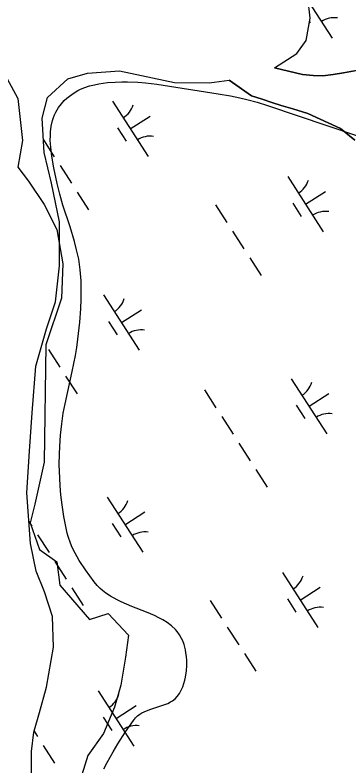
# Model space of a CAD drawing. Extents: x 3937982 to 3958556, y 219448 to 241894.
# Drawn here: x 3949675 to 3949928, y 229001 to 229572 of the extents above; entities that cross this region are included whole.
import ezdxf

# ---------------------------------------------------------------- set-up
doc = ezdxf.new("R2010")
doc.units = 0
for name, color, linetype in [('V-RIVR-EDGE', 7, 'Continuous'), ('V-SITE-VEGE', 7, 'Continuous'), ('V-TOPO-SHOR', 7, 'Continuous'), ('V-WETL-SWMP', 7, 'Continuous')]:
    doc.layers.add(name, color=color, linetype=linetype)

msp = doc.modelspace()

# ---------------------------------------------------------------- linework, layer by layer
at = {"layer": 'V-RIVR-EDGE'}
msp.add_lwpolyline([(3949668.248, 229523.99), (3949676.559, 229508.557), (3949680.12, 229476.502), (3949676.559, 229456.319), (3949684.869, 229445.634), (3949696.741, 229427.826), (3949706.239, 229408.831), (3949710.988, 229382.712), (3949709.801, 229356.594), (3949697.929, 229320.977), (3949696.741, 229231.936), (3949689.618, 229199.881), (3949686.056, 229185.635), (3949693.18, 229165.452), (3949706.239, 229155.955), (3949708.613, 229138.146), (3949731.17, 229112.028), (3949745.417, 229116.777), (3949760.851, 229100.156), (3949758.476, 229083.535), (3949754.915, 229062.165), (3949750.166, 229045.544), (3949741.855, 229025.361), (3949729.983, 229008.74), (3949721.673, 228982.622)], dxfattribs=at)
at = {"layer": 'V-SITE-VEGE'}
for points in [[(3949708.507, 229219.765), (3949708.208, 229230.156), (3949708.273, 229237.933), (3949708.49, 229243.747), (3949709.092, 229252.433), (3949710.028, 229261.067), (3949711.241, 229269.105), (3949712.545, 229276.126), (3949717.905, 229300.667), (3949720.41, 229312.961), (3949721.462, 229319.124), (3949722.321, 229325.3), (3949723.728, 229338.422), (3949724.473, 229348.342), (3949724.79, 229355.795), (3949724.868, 229361.38), (3949724.682, 229369.724), (3949724.078, 229378.004), (3949723.56, 229382.202), (3949722.916, 229386.116), (3949721.358, 229393.411), (3949719.691, 229399.755), (3949716.326, 229410.794), (3949710.991, 229427.301), (3949708.56, 229435.575), (3949706.516, 229443.886), (3949703.997, 229455.668), (3949702.406, 229464.667), (3949701.623, 229471.452), (3949701.369, 229476.541), (3949701.41, 229480.346), (3949701.589, 229483.191), (3949702.119, 229487.436), (3949703.004, 229491.649), (3949703.712, 229493.99), (3949704.554, 229496.13), (3949705.49, 229498.084), (3949707.604, 229501.592), (3949709.797, 229504.476), (3949711.952, 229506.839), (3949713.997, 229508.773), (3949715.896, 229510.354), (3949719.427, 229512.856), (3949722.22, 229514.489), (3949724.385, 229515.57), (3949727.711, 229516.942), (3949731.102, 229518.003), (3949734.817, 229518.892), (3949738.311, 229519.582), (3949744.883, 229520.524), (3949750.648, 229521.005), (3949755.701, 229521.185), (3949760.123, 229521.179), (3949767.85, 229520.839), (3949773.631, 229520.35), (3949782.257, 229519.31), (3949828.911, 229512.094), (3949838.399, 229510.366), (3949845.469, 229508.891), (3949850.742, 229507.667), (3949858.58, 229505.586), (3949866.326, 229503.177), (3949934.817, 229480.119)], [(3949742.01, 228998.579), (3949744.449, 229003.343), (3949749.033, 229011.561), (3949752.69, 229017.633), (3949758.457, 229026.606), (3949764.468, 229035.424), (3949765.982, 229037.274), (3949767.61, 229038.779), (3949769.298, 229040.012), (3949770.999, 229041.032), (3949774.44, 229042.664), (3949777.635, 229043.864), (3949787.611, 229047.151), (3949790.603, 229048.358), (3949792.694, 229049.394), (3949794.154, 229050.268), (3949796.141, 229051.768), (3949797.836, 229053.541), (3949799.508, 229055.927), (3949800.878, 229058.417), (3949801.99, 229060.955), (3949802.879, 229063.48), (3949803.575, 229065.954), (3949804.107, 229068.356), (3949804.793, 229073.007), (3949805.056, 229077.173), (3949805.025, 229080.833), (3949804.793, 229084.007), (3949804.435, 229086.743), (3949804.007, 229089.084), (3949802.983, 229093.022), (3949801.99, 229095.808), (3949801.117, 229097.778), (3949799.602, 229100.516), (3949797.836, 229102.953), (3949796.409, 229104.553), (3949793.351, 229107.385), (3949790.169, 229109.765), (3949786.947, 229111.788), (3949783.748, 229113.535), (3949780.619, 229115.065), (3949774.493, 229117.729), (3949763.379, 229122.151), (3949755.134, 229125.668), (3949752.144, 229127.109), (3949747.126, 229129.87), (3949743.591, 229132.186), (3949741.097, 229134.091), (3949739.327, 229135.623), (3949736.853, 229138.105), (3949734.615, 229140.833), (3949727.973, 229150.033), (3949723.308, 229157.147), (3949720.15, 229162.654), (3949718.044, 229166.9), (3949716.641, 229170.158), (3949714.868, 229175.174), (3949714.145, 229177.744), (3949713.541, 229180.363), (3949711.679, 229190.427), (3949710.368, 229199.271), (3949709.469, 229207.026), (3949708.875, 229213.82), (3949708.507, 229219.765)]]:
    msp.add_lwpolyline(points, dxfattribs=at)
at = {"layer": 'V-TOPO-SHOR'}
for points in [[(3949871.739, 229531.845), (3949892.982, 229526.824), (3949901.168, 229525.966), (3949908.328, 229525.74), (3949916.379, 229526.67), (3949924.044, 229527.854), (3949932.601, 229529.425), (3949938.475, 229531.366), (3949948.686, 229535.118), (3949957.621, 229538.354), (3949965.537, 229540.945), (3949974.218, 229543.283), (3949985.333, 229545.249), (3949995.049, 229545.29), (3950006.306, 229543.423), (3950018.852, 229539.513), (3950030.248, 229535.599), (3950049.585, 229527.884), (3950057.271, 229524.466), (3950064.959, 229520.28), (3950072.27, 229514.558), (3950077.796, 229508.064), (3950083.975, 229498.375), (3950088.745, 229489.19)], [(3949869.813, 229505.297), (3949862.258, 229507.822), (3949854.32, 229510.472), (3949837.187, 229522.367)], [(3949932.834, 229476.805), (3949921.929, 229485.708), (3949897.078, 229497.105), (3949885.558, 229500.509), (3949876.852, 229503.155), (3949869.813, 229505.297)]]:
    msp.add_lwpolyline(points, dxfattribs=at)
at = {"layer": 'V-WETL-SWMP'}
for p, q in [((3949898.784, 229569.666), (3949896.762, 229587.926)), ((3949897.354, 229582.584), (3949915.543, 229554.325)), ((3949895.749, 229552.55), (3949898.784, 229569.666)), ((3949898.289, 229566.875), (3949898.772, 229566.125)), ((3949888.794, 229542.803), (3949895.749, 229552.55)), ((3949871.739, 229531.846), (3949888.794, 229542.803)), ((3949892.983, 229526.824), (3949871.739, 229531.846)), ((3949932.602, 229529.424), (3949924.044, 229527.853)), ((3949901.168, 229525.965), (3949892.983, 229526.824)), ((3949908.328, 229525.74), (3949901.168, 229525.965)), ((3949916.378, 229526.67), (3949908.328, 229525.74)), ((3949924.044, 229527.853), (3949916.378, 229526.67)), ((3949748.614, 229506.338), (3949775.676, 229464.295)), ((3949762.145, 229485.317), (3949777.281, 229495.059)), ((3949752.41, 229486.186), (3949758.905, 229476.096)), ((3949696.101, 229477), (3949704.399, 229464.109)), ((3949708.729, 229457.382), (3949717.389, 229443.928)), ((3949881.743, 229449.04), (3949908.805, 229406.997)), ((3949721.719, 229437.201), (3949730.378, 229423.747)), ((3949895.274, 229428.018), (3949910.41, 229437.761)), ((3949826.877, 229427.643), (3949835.537, 229414.189)), ((3949885.539, 229428.887), (3949892.034, 229418.797)), ((3949839.867, 229407.462), (3949848.527, 229394.008)), ((3949852.857, 229387.281), (3949861.517, 229373.828)), ((3949741.876, 229359.01), (3949768.938, 229316.967)), ((3949755.407, 229337.989), (3949770.542, 229347.731)), ((3949745.672, 229338.858), (3949752.167, 229328.768)), ((3949700, 229317.433), (3949708.66, 229303.979)), ((3949712.99, 229297.252), (3949721.649, 229283.798)), ((3949884.442, 229295.32), (3949911.504, 229253.277)), ((3949818.577, 229286.725), (3949827.237, 229273.271)), ((3949897.973, 229274.299), (3949913.108, 229284.041)), ((3949888.238, 229275.168), (3949894.733, 229265.077)), ((3949831.567, 229266.545), (3949840.226, 229253.091)), ((3949844.556, 229246.364), (3949853.216, 229232.91)), ((3949857.546, 229226.183), (3949866.206, 229212.729)), ((3949744.574, 229205.291), (3949771.637, 229163.247)), ((3949758.106, 229184.269), (3949773.241, 229194.012)), ((3949685.079, 229186.8), (3949687.369, 229183.242)), ((3949748.37, 229185.138), (3949754.865, 229175.048)), ((3949691.699, 229176.515), (3949700.359, 229163.061)), ((3949704.689, 229156.334), (3949713.349, 229142.88)), ((3949877.704, 229147.992), (3949904.766, 229105.949)), ((3949717.679, 229136.154), (3949726.339, 229122.7)), ((3949891.235, 229126.971), (3949906.37, 229136.713)), ((3949822.838, 229126.595), (3949831.498, 229113.141)), ((3949881.5, 229127.84), (3949887.995, 229117.749)), ((3949835.827, 229106.414), (3949844.487, 229092.96)), ((3949848.817, 229086.234), (3949857.477, 229072.78)), ((3949737.836, 229057.963), (3949764.899, 229015.919)), ((3949751.368, 229036.941), (3949766.503, 229046.683)), ((3949741.632, 229037.81), (3949748.127, 229027.72)), ((3949689.066, 229027.095), (3949691.63, 229023.112)), ((3949695.96, 229016.385), (3949704.62, 229002.931))]:
    msp.add_line(p, q, dxfattribs=at)
msp.add_lwpolyline([(3949687.136, 228986.494), (3949687.027, 229011.758), (3949688.907, 229026.537), (3949693.118, 229041.325), (3949698.476, 229060.783), (3949703.786, 229091.124), (3949702.908, 229114.441), (3949696.997, 229133.073), (3949690.71, 229148.982), (3949686.344, 229169.952), (3949683.456, 229208.42), (3949685.651, 229240.302), (3949687.468, 229269.462), (3949690.425, 229304.845), (3949698.465, 229333.254), (3949705.372, 229353.885), (3949708.364, 229381.106), (3949708.219, 229414.533), (3949702.261, 229444.047), (3949696.719, 229467.345), (3949695.052, 229493.38), (3949699.258, 229509.334), (3949714.745, 229523.394), (3949729.497, 229527.733), (3949753.977, 229529.394), (3949795.605, 229520.634), (3949822.037, 229520.359), (3949837.187, 229522.368), (3949854.321, 229510.473), (3949862.259, 229507.822), (3949869.813, 229505.298), (3949876.853, 229503.155), (3949885.558, 229500.508), (3949897.079, 229497.106), (3949921.929, 229485.708), (3949932.834, 229476.806)], dxfattribs=at)
for centre, start, end in [((3949917.162, 229552.249), 81.99668, 123.54034), ((3949747.395, 229508.671), 301.99668, 343.54034), ((3949777.295, 229462.219), 81.99668, 123.54034), ((3949880.524, 229451.373), 301.99668, 343.54034), ((3949910.424, 229404.921), 81.99668, 123.54034), ((3949740.657, 229361.343), 301.99668, 343.54034), ((3949770.557, 229314.891), 81.99668, 123.54034), ((3949883.222, 229297.653), 301.99668, 343.54034), ((3949913.122, 229251.201), 81.99668, 123.54034), ((3949743.355, 229207.624), 301.99668, 343.54034), ((3949773.255, 229161.172), 81.99668, 123.54034), ((3949876.484, 229150.325), 301.99668, 343.54034), ((3949906.384, 229103.873), 81.99668, 123.54034), ((3949736.617, 229060.295), 301.99668, 343.54034), ((3949766.517, 229013.844), 81.99668, 123.54034)]:
    msp.add_arc(centre, 17.623, start, end, dxfattribs=at)

doc.saveas('drawing.dxf')
